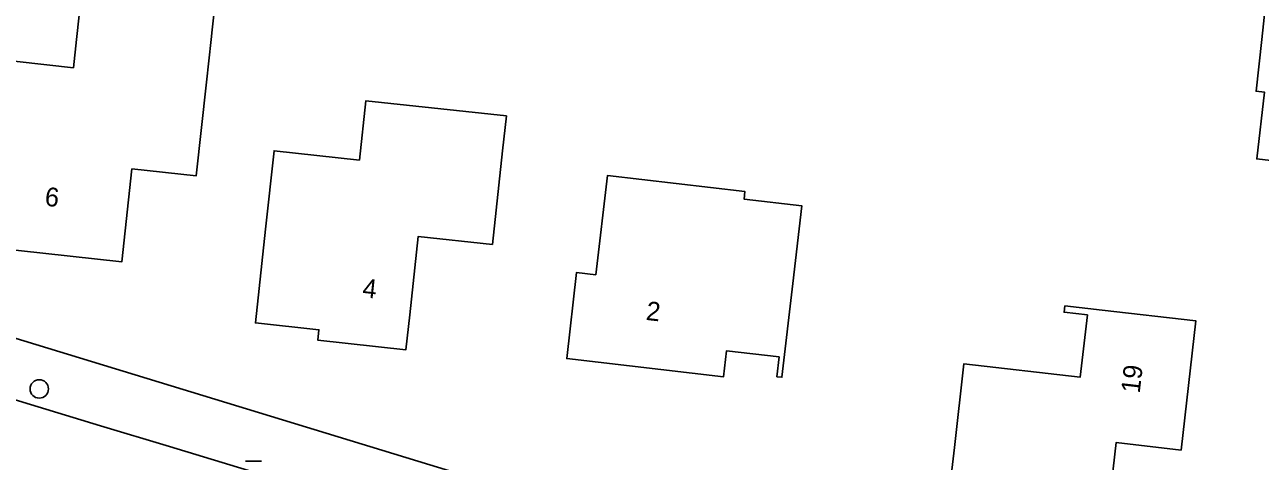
# Model space of a CAD drawing. Extents: x 162398 to 163643, y 386453 to 387397.
# Drawn here: x 162828.4 to 162893.9, y 386727.6 to 386750.8 of the extents above; entities that cross this region are included whole.
import ezdxf

# ---------------------------------------------------------------- set-up
doc = ezdxf.new("R2010")
doc.units = 0
for name, color, linetype in [('IMGEO_Boom', 7, 'Continuous'), ('IMGEO_Kolk', 7, 'Continuous'), ('IMGEO_Pand', 7, 'Continuous'), ('IMGEO_Pand_nummerreeks', 7, 'Continuous'), ('IMGEO_Rijbaan_lokaal_open', 7, 'Continuous'), ('IMGEO_Voetpad_open', 7, 'Continuous')]:
    doc.layers.add(name, color=color, linetype=linetype)

msp = doc.modelspace()

# ---------------------------------------------------------------- linework, layer by layer
at = {"layer": 'IMGEO_Boom'}
msp.add_circle((162829.12, 386731.463), 0.489, dxfattribs=at)
at = {"layer": 'IMGEO_Kolk'}
msp.add_line((162840.065, 386727.625), (162840.917, 386727.625), dxfattribs=at)
msp.add_lwpolyline([(162840.065, 386727.625), (162840.917, 386727.625)], dxfattribs=at)
at = {"layer": 'IMGEO_Pand'}
for points in [[(162887.807, 386761.439), (162890.842, 386761.108), (162896.744, 386760.464), (162896.491, 386758.149), (162902.904, 386757.449), (162902.09, 386750), (162901.649, 386745.963), (162901.36, 386745.995), (162900.932, 386742.821), (162893.759, 386743.662), (162894.175, 386747.199), (162893.724, 386747.248), (162894.024, 386750), (162894.425, 386753.668), (162890.081, 386754.143), (162886.914, 386754.489)], [(162838.302, 386750.511), (162838.246, 386750), (162837.996, 386747.728), (162837.45, 386742.757), (162834.043, 386743.131), (162833.501, 386738.198), (162825.263, 386739.102), (162825.809, 386744.073), (162826.351, 386749.005), (162830.938, 386748.501), (162831.102, 386750), (162831.243, 386751.286), (162831.558, 386754.158), (162838.618, 386753.383), (162838.302, 386750.511)], [(162853.922, 386745.939), (162853.723, 386744.098), (162853.184, 386739.127), (162849.241, 386739.554), (162848.789, 386735.384), (162848.59, 386733.544), (162843.909, 386734.051), (162843.968, 386734.597), (162840.599, 386734.962), (162841.138, 386739.933), (162841.589, 386744.094), (162846.12, 386743.603), (162846.46, 386746.748), (162853.922, 386745.939)], [(162858.674, 386737.519), (162859.283, 386742.779), (162866.583, 386741.933), (162866.537, 386741.535), (162869.606, 386741.18), (162869.127, 386737.047), (162868.551, 386732.08), (162868.282, 386732.111), (162868.403, 386733.161), (162865.612, 386733.484), (162865.452, 386732.11), (162857.122, 386733.075), (162857.65, 386737.638), (162858.674, 386737.519)], [(162883.57, 386735.874), (162885.555, 386735.646), (162890.522, 386735.076), (162889.736, 386728.216), (162886.289, 386728.612), (162885.578, 386722.413), (162877.133, 386723.382), (162877.703, 386728.35), (162878.213, 386732.8), (162884.39, 386732.092), (162884.768, 386735.388), (162883.531, 386735.53), (162883.57, 386735.874)]]:
    msp.add_lwpolyline(points, dxfattribs=at)
at = {"layer": 'IMGEO_Rijbaan_lokaal_open'}
msp.add_lwpolyline([(162781.987, 386751.424), (162782.216, 386751.254), (162782.452, 386751.096), (162784.174, 386750), (162791.551, 386745.306), (162799.553, 386740.722), (162800.806, 386740.18), (162804.196, 386738.713), (162807.535, 386737.268), (162816.968, 386734.216), (162820.57, 386733.086), (162832.38, 386729.513), (162836.03, 386728.409), (162847.632, 386724.899), (162851.256, 386723.803), (162863.426, 386720.121), (162867.077, 386719.017), (162885.432, 386713.389)], dxfattribs=at)
at = {"layer": 'IMGEO_Voetpad_open'}
msp.add_lwpolyline([(162784.935, 386753.194), (162789.995, 386750), (162795.943, 386746.246), (162800.923, 386743.431), (162807.171, 386740.595), (162809.276, 386739.81), (162887.231, 386716.025)], dxfattribs=at)

# ---------------------------------------------------------------- texts
at = {"layer": 'IMGEO_Pand_nummerreeks'}
for s, rotation, p in [('6', 353.73768, (162829.383, 386741.185)), ('4', 353.81838, (162846.247, 386736.333)), ('2', 353.39195, (162861.301, 386735.127)), ('19', 83.46371, (162887.541, 386731.202))]:
    msp.add_text(s, height=1, rotation=rotation, dxfattribs=at).set_placement(p)

doc.saveas('drawing.dxf')
